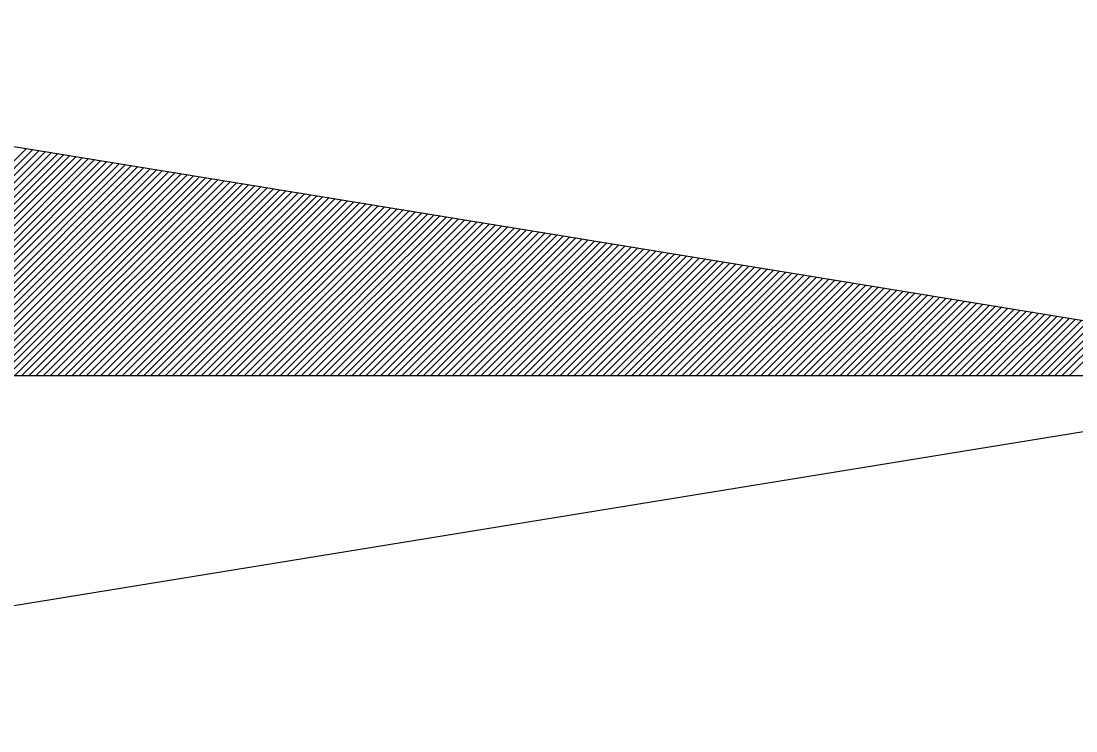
# Model space of a CAD drawing. Extents: x 576692 to 577659, y 273254 to 273799.
# Drawn here: x 577277.652 to 577280.314, y 273528.514 to 273530.306 of the extents above; entities that cross this region are included whole.
import ezdxf

# ---------------------------------------------------------------- set-up
doc = ezdxf.new("R2010")
doc.units = 0
doc.layers.add('RAMI_UZMR_####_####_#', color=7, linetype='Continuous')

msp = doc.modelspace()

# ---------------------------------------------------------------- linework, layer by layer
at = {"layer": 'RAMI_UZMR_####_####_#'}
for p, q in [((577275.6896, 273530.3065), (577281.1936, 273529.4105)), ((577277.092, 273529.4105), (577277.6664, 273529.9849)), ((577277.1104, 273529.4105), (577277.6824, 273529.9825)), ((577277.1288, 273529.4105), (577277.6976, 273529.9801)), ((577277.1472, 273529.4105), (577277.7136, 273529.9769)), ((577277.1648, 273529.4105), (577277.7288, 273529.9745)), ((577277.1832, 273529.4105), (577277.7448, 273529.9721)), ((577277.2008, 273529.4105), (577277.76, 273529.9697)), ((577277.2192, 273529.4105), (577277.7752, 273529.9673)), ((577277.2376, 273529.4105), (577277.7912, 273529.9649)), ((577277.2552, 273529.4105), (577277.8072, 273529.9625)), ((577277.2736, 273529.4105), (577277.8224, 273529.9593)), ((577277.292, 273529.4105), (577277.8376, 273529.9569)), ((577277.3096, 273529.4105), (577277.8536, 273529.9545)), ((577277.328, 273529.4105), (577277.8688, 273529.9521)), ((577277.3456, 273529.4105), (577277.8848, 273529.9497)), ((577277.364, 273529.4105), (577277.9, 273529.9465)), ((577277.3824, 273529.4105), (577277.916, 273529.9441)), ((577277.4008, 273529.4105), (577277.9312, 273529.9417)), ((577277.4184, 273529.4105), (577277.9472, 273529.9393)), ((577277.436, 273529.4105), (577277.9624, 273529.9369)), ((577277.4544, 273529.4105), (577277.9784, 273529.9337)), ((577277.4728, 273529.4105), (577277.9936, 273529.9313)), ((577277.4904, 273529.4105), (577278.0088, 273529.9289)), ((577277.5088, 273529.4105), (577278.0248, 273529.9265)), ((577277.5272, 273529.4105), (577278.0408, 273529.9241)), ((577277.5448, 273529.4105), (577278.056, 273529.9209)), ((577277.5632, 273529.4105), (577278.0712, 273529.9185)), ((577277.5816, 273529.4105), (577278.0872, 273529.9161)), ((577277.5992, 273529.4105), (577278.1024, 273529.9137)), ((577277.6176, 273529.4105), (577278.1184, 273529.9113)), ((577277.636, 273529.4105), (577278.1336, 273529.9089)), ((577277.6536, 273529.4105), (577278.1496, 273529.9065)), ((577277.672, 273529.4105), (577278.1648, 273529.9033)), ((577277.6896, 273529.4105), (577278.18, 273529.9009)), ((577277.708, 273529.4105), (577278.196, 273529.8985)), ((577277.7256, 273529.4105), (577278.212, 273529.8961)), ((577277.744, 273529.4105), (577278.2272, 273529.8937)), ((577277.7624, 273529.4105), (577278.2424, 273529.8913)), ((577277.78, 273529.4105), (577278.2584, 273529.8889)), ((577277.7984, 273529.4105), (577278.2736, 273529.8857)), ((577277.8168, 273529.4105), (577278.2896, 273529.8833)), ((577277.8344, 273529.4105), (577278.3048, 273529.8809)), ((577277.8528, 273529.4105), (577278.3208, 273529.8785)), ((577277.8712, 273529.4105), (577278.336, 273529.8761)), ((577277.8888, 273529.4105), (577278.3512, 273529.8729)), ((577277.9072, 273529.4105), (577278.3672, 273529.8705)), ((577277.9256, 273529.4105), (577278.3832, 273529.8681)), ((577277.9432, 273529.4105), (577278.3984, 273529.8657)), ((577277.9616, 273529.4105), (577278.4136, 273529.8633)), ((577277.9792, 273529.4105), (577278.4296, 273529.8609)), ((577277.9976, 273529.4105), (577278.4448, 273529.8585)), ((577278.016, 273529.4105), (577278.4608, 273529.8553)), ((577278.0336, 273529.4105), (577278.476, 273529.8529)), ((577278.052, 273529.4105), (577278.492, 273529.8505)), ((577278.0696, 273529.4105), (577278.5072, 273529.8481)), ((577278.088, 273529.4105), (577278.5232, 273529.8457)), ((577278.1064, 273529.4105), (577278.5384, 273529.8433)), ((577278.124, 273529.4105), (577278.5544, 273529.8409)), ((577278.1424, 273529.4105), (577278.5696, 273529.8377)), ((577278.1608, 273529.4105), (577278.5848, 273529.8353)), ((577278.1784, 273529.4105), (577278.6008, 273529.8329)), ((577278.1968, 273529.4105), (577278.6168, 273529.8305)), ((577278.2152, 273529.4105), (577278.632, 273529.8281)), ((577278.2328, 273529.4105), (577278.6472, 273529.8249)), ((577278.2512, 273529.4105), (577278.6632, 273529.8225)), ((577278.2696, 273529.4105), (577278.6784, 273529.8201)), ((577278.2872, 273529.4105), (577278.6944, 273529.8177)), ((577278.3056, 273529.4105), (577278.7096, 273529.8153)), ((577278.3232, 273529.4105), (577278.7256, 273529.8121)), ((577278.3416, 273529.4105), (577278.7408, 273529.8097)), ((577278.3592, 273529.4105), (577278.756, 273529.8073)), ((577278.3776, 273529.4105), (577278.772, 273529.8049)), ((577278.396, 273529.4105), (577278.788, 273529.8025)), ((577278.4136, 273529.4105), (577278.8032, 273529.7993)), ((577278.432, 273529.4105), (577278.8184, 273529.7969)), ((577278.4504, 273529.4105), (577278.8344, 273529.7945)), ((577278.468, 273529.4105), (577278.8496, 273529.7921)), ((577278.4864, 273529.4105), (577278.8656, 273529.7897)), ((577278.5048, 273529.4105), (577278.8808, 273529.7873)), ((577278.5224, 273529.4105), (577278.8968, 273529.7849)), ((577278.5408, 273529.4105), (577278.912, 273529.7817)), ((577278.5592, 273529.4105), (577278.9272, 273529.7793)), ((577278.5768, 273529.4105), (577278.9432, 273529.7769)), ((577278.5944, 273529.4105), (577278.9592, 273529.7745)), ((577278.6128, 273529.4105), (577278.9744, 273529.7721)), ((577278.6312, 273529.4105), (577278.9896, 273529.7689)), ((577278.6496, 273529.4105), (577279.0056, 273529.7673)), ((577278.6672, 273529.4105), (577279.0208, 273529.7641)), ((577278.6856, 273529.4105), (577279.0368, 273529.7617)), ((577278.7032, 273529.4105), (577279.052, 273529.7593)), ((577278.7216, 273529.4105), (577279.068, 273529.7569)), ((577278.74, 273529.4105), (577279.0832, 273529.7545)), ((577278.7576, 273529.4105), (577279.0992, 273529.7513)), ((577278.776, 273529.4105), (577279.1144, 273529.7489)), ((577278.7944, 273529.4105), (577279.1304, 273529.7465)), ((577278.812, 273529.4105), (577279.1456, 273529.7441)), ((577278.8304, 273529.4105), (577279.1608, 273529.7417)), ((577278.848, 273529.4105), (577279.1768, 273529.7393)), ((577278.8664, 273529.4105), (577279.1928, 273529.7369)), ((577278.8848, 273529.4105), (577279.208, 273529.7337)), ((577278.9032, 273529.4105), (577279.2232, 273529.7313)), ((577278.9208, 273529.4105), (577279.2392, 273529.7289)), ((577278.9392, 273529.4105), (577279.2544, 273529.7265)), ((577278.9568, 273529.4105), (577279.2704, 273529.7241)), ((577278.9752, 273529.4105), (577279.2856, 273529.7209)), ((577278.9928, 273529.4105), (577279.3016, 273529.7185)), ((577279.0112, 273529.4105), (577279.3168, 273529.7161)), ((577279.0296, 273529.4105), (577279.332, 273529.7137)), ((577279.0472, 273529.4105), (577279.348, 273529.7113)), ((577279.0656, 273529.4105), (577279.364, 273529.7089)), ((577279.084, 273529.4105), (577279.3792, 273529.7065)), ((577279.1016, 273529.4105), (577279.3944, 273529.7033)), ((577279.12, 273529.4105), (577279.4104, 273529.7009)), ((577279.1384, 273529.4105), (577279.4256, 273529.6985)), ((577279.156, 273529.4105), (577279.4416, 273529.6961)), ((577279.1744, 273529.4105), (577279.4568, 273529.6937)), ((577279.1928, 273529.4105), (577279.4728, 273529.6905)), ((577279.2104, 273529.4105), (577279.488, 273529.6881)), ((577279.228, 273529.4105), (577279.5032, 273529.6857)), ((577279.2464, 273529.4105), (577279.5192, 273529.6833)), ((577279.2648, 273529.4105), (577279.5352, 273529.6809)), ((577279.2824, 273529.4105), (577279.5504, 273529.6777)), ((577279.3008, 273529.4105), (577279.5656, 273529.6753)), ((577279.3192, 273529.4105), (577279.5816, 273529.6729)), ((577279.3368, 273529.4105), (577279.5968, 273529.6705)), ((577279.3552, 273529.4105), (577279.6128, 273529.6681)), ((577279.3736, 273529.4105), (577279.628, 273529.6657)), ((577279.3912, 273529.4105), (577279.644, 273529.6633)), ((577279.4096, 273529.4105), (577279.6592, 273529.6601)), ((577279.428, 273529.4105), (577279.6752, 273529.6577)), ((577279.4456, 273529.4105), (577279.6904, 273529.6553)), ((577279.464, 273529.4105), (577279.7064, 273529.6529)), ((577279.4816, 273529.4105), (577279.7216, 273529.6505)), ((577279.5, 273529.4105), (577279.7368, 273529.6473)), ((577279.5184, 273529.4105), (577279.7528, 273529.6449)), ((577279.536, 273529.4105), (577279.7688, 273529.6425)), ((577279.5544, 273529.4105), (577279.784, 273529.6401)), ((577279.5728, 273529.4105), (577279.7992, 273529.6377)), ((577279.5904, 273529.4105), (577279.8152, 273529.6353)), ((577279.6088, 273529.4105), (577279.8304, 273529.6329)), ((577279.6264, 273529.4105), (577279.8464, 273529.6297)), ((577279.6448, 273529.4105), (577279.8616, 273529.6273)), ((577279.6632, 273529.4105), (577279.8776, 273529.6249)), ((577279.6808, 273529.4105), (577279.8928, 273529.6225)), ((577279.6992, 273529.4105), (577279.908, 273529.6201)), ((577279.7176, 273529.4105), (577279.924, 273529.6169)), ((577279.7352, 273529.4105), (577279.94, 273529.6153)), ((577279.7536, 273529.4105), (577279.9552, 273529.6121)), ((577279.772, 273529.4105), (577279.9704, 273529.6097)), ((577279.7896, 273529.4105), (577279.9864, 273529.6073)), ((577279.808, 273529.4105), (577280.0016, 273529.6049)), ((577279.8264, 273529.4105), (577280.0176, 273529.6025)), ((577279.844, 273529.4105), (577280.0328, 273529.5993)), ((577279.8616, 273529.4105), (577280.0488, 273529.5969)), ((577279.88, 273529.4105), (577280.064, 273529.5945)), ((577279.8984, 273529.4105), (577280.0792, 273529.5921)), ((577279.916, 273529.4105), (577280.0952, 273529.5897)), ((577279.9344, 273529.4105), (577280.1112, 273529.5873)), ((577279.9528, 273529.4105), (577280.1264, 273529.5849)), ((577279.9704, 273529.4105), (577280.1416, 273529.5817)), ((577279.9888, 273529.4105), (577280.1576, 273529.5793)), ((577280.0072, 273529.4105), (577280.1728, 273529.5769)), ((577280.0248, 273529.4105), (577280.1888, 273529.5745)), ((577280.0432, 273529.4105), (577280.204, 273529.5721)), ((577280.0616, 273529.4105), (577280.22, 273529.5689)), ((577280.0792, 273529.4105), (577280.2352, 273529.5665)), ((577280.0976, 273529.4105), (577280.2512, 273529.5641)), ((577280.1152, 273529.4105), (577280.2664, 273529.5617)), ((577280.1336, 273529.4105), (577280.2824, 273529.5593)), ((577280.152, 273529.4105), (577280.2976, 273529.5561)), ((577280.1696, 273529.4105), (577280.3128, 273529.5537)), ((577280.188, 273529.4105), (577280.3288, 273529.5513)), ((577280.2064, 273529.4105), (577280.3448, 273529.5489)), ((577280.224, 273529.4105), (577280.36, 273529.5465)), ((577280.2424, 273529.4105), (577280.3752, 273529.5433)), ((577280.26, 273529.4105), (577280.3912, 273529.5409)), ((577280.2784, 273529.4105), (577280.4064, 273529.5385)), ((577280.2968, 273529.4105), (577280.4224, 273529.5361)), ((577281.1936, 273529.4105), (577274.7936, 273529.4105)), ((577281.1936, 273529.4105), (577274.7936, 273529.4105)), ((577275.6896, 273528.5145), (577281.1936, 273529.4105))]:
    msp.add_line(p, q, dxfattribs=at)

doc.saveas('drawing.dxf')
